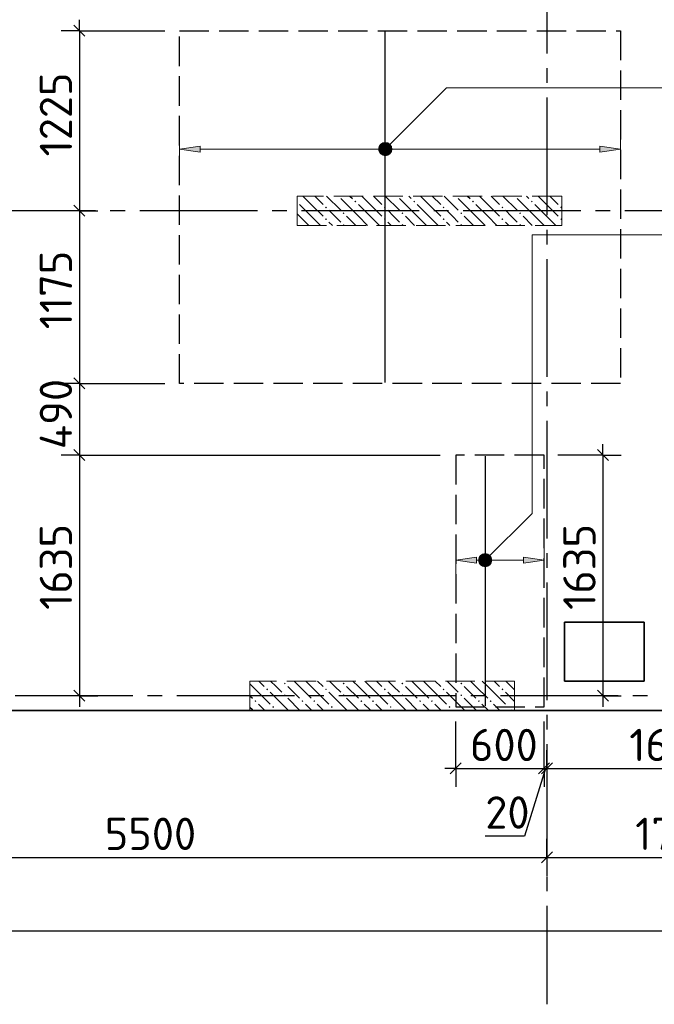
# Model space of a CAD drawing. Header units: millimetres. Extents: x 40580 to 1930067, y -240640 to 81020.
# Tile 331 of 656: x 1000484 to 1004800, y -224520 to -217819. Entities that reach past the tile are written whole.
import ezdxf

# ---------------------------------------------------------------- set-up
doc = ezdxf.new("R2010")
doc.units = ezdxf.units.MM
for name, pattern in [('______2', [270, 200, -70]), ('______5', [1100, 800, -100, 100, -100]), ('CENTER', [2, 1.25, -0.25, 0.25, -0.25])]:
    doc.linetypes.add(name, pattern=pattern)
for name, color, linetype, lineweight in [('Standard', 7, 'Continuous', 25), ('ДОП Верх по Х', 7, 'Continuous', 25), ('ЖБ Перекрытие верхний уровень', 7, 'Continuous', 35), ('ОСИ', 7, 'CENTER', 15), ('Позиционная метка номер позиции', 7, 'Continuous', 13), ('Примечания', 7, 'Continuous', 13)]:
    doc.layers.add(name, color=color, linetype=linetype, lineweight=lineweight)
doc.layers.add('ЖБ Пилон', color=7, linetype='______2', lineweight=13, true_color=0xa0a0a0)
doc.styles.add('ISOCPEUR', font='isocpeur.ttf')

msp = doc.modelspace()

# ---------------------------------------------------------------- hatches: boundary and pattern name
at = {"layer": 'ДОП Верх по Х', "linetype": 'Continuous', "lineweight": 13, "transparency": 33554687}
for points in [[(1001710.1, -218719.8), (1001570.1, -218699.8), (1001710.1, -218679.8)], [(1003590.1, -221517.1), (1003450.1, -221497.1), (1003590.1, -221477.1)]]:
    msp.add_hatch(color=7, dxfattribs=at).paths.add_polyline_path(points, flags=16)
for points in [[(1002937.9, -218718.6), (1002937.9, -218681.1), (1002932.6, -218699.8)], [(1002937.9, -218681.1), (1002951.4, -218732.1), (1002951.4, -218667.6)], [(1002937.9, -218681.1), (1002937.9, -218718.6), (1002951.4, -218732.1)], [(1002951.4, -218667.6), (1002970.1, -218737.3), (1002970.1, -218662.3)], [(1002951.4, -218667.6), (1002951.4, -218732.1), (1002970.1, -218737.3)], [(1002970.1, -218662.3), (1002970.1, -218737.3), (1002988.9, -218732.1)], [(1002970.1, -218662.3), (1002988.9, -218732.1), (1002988.9, -218667.6)], [(1002988.9, -218667.6), (1002988.9, -218732.1), (1003002.4, -218718.6)], [(1002988.9, -218667.6), (1003002.4, -218718.6), (1003002.4, -218681.1)], [(1003002.4, -218681.1), (1003002.4, -218718.6), (1003007.6, -218699.8)], [(1004430.1, -218719.8), (1004570.1, -218699.8), (1004430.1, -218679.8)], [(1003910.1, -221517.1), (1004050.1, -221497.1), (1003910.1, -221477.1)]]:
    msp.add_hatch(color=7, dxfattribs=at).paths.add_polyline_path(points)
at = {"layer": 'ЖБ Пилон', "linetype": 'Continuous', "lineweight": -3, "transparency": 33554687}
for points in [[(1002650.5, -219019.7), (1002647.1, -219023), (1002643.7, -219019.7)], [(1003050.5, -219019.7), (1003047.1, -219023), (1003043.7, -219019.7)], [(1003450.5, -219019.7), (1003447.1, -219023), (1003443.7, -219019.7)], [(1003850.5, -219019.7), (1003847.1, -219023), (1003843.7, -219019.7)], [(1002370.1, -219053.1), (1002373.6, -219056.5), (1002370.1, -219060)], [(1002560.6, -219096.5), (1002567.1, -219090), (1002573.6, -219096.5), (1002567.1, -219103)], [(1002760.6, -219056.5), (1002767.1, -219050), (1002773.6, -219056.5), (1002767.1, -219063)], [(1002960.6, -219096.5), (1002967.1, -219090), (1002973.6, -219096.5), (1002967.1, -219103)], [(1003160.6, -219056.5), (1003167.1, -219050), (1003173.6, -219056.5), (1003167.1, -219063)], [(1003360.6, -219096.5), (1003367.1, -219090), (1003373.6, -219096.5), (1003367.1, -219103)], [(1003560.6, -219056.5), (1003567.1, -219050), (1003573.6, -219056.5), (1003567.1, -219063)], [(1003760.6, -219096.5), (1003767.1, -219090), (1003773.6, -219096.5), (1003767.1, -219103)], [(1003960.6, -219056.5), (1003967.1, -219050), (1003973.6, -219056.5), (1003967.1, -219063)], [(1004160.6, -219096.5), (1004167.1, -219090), (1004170.1, -219093.1), (1004170.1, -219100), (1004167.1, -219103)], [(1002560.6, -219176.5), (1002567.1, -219170), (1002573.6, -219176.5), (1002567.1, -219183)], [(1002680.6, -219136.5), (1002687.1, -219130), (1002693.6, -219136.5), (1002687.1, -219143)], [(1002960.6, -219176.5), (1002967.1, -219170), (1002973.6, -219176.5), (1002967.1, -219183)], [(1003080.6, -219136.5), (1003087.1, -219130), (1003093.6, -219136.5), (1003087.1, -219143)], [(1003360.6, -219176.5), (1003367.1, -219170), (1003373.6, -219176.5), (1003367.1, -219183)], [(1003480.6, -219136.5), (1003487.1, -219130), (1003493.6, -219136.5), (1003487.1, -219143)], [(1003760.6, -219176.5), (1003767.1, -219170), (1003773.6, -219176.5), (1003767.1, -219183)], [(1003880.6, -219136.5), (1003887.1, -219130), (1003893.6, -219136.5), (1003887.1, -219143)], [(1004160.6, -219176.5), (1004167.1, -219170), (1004170.1, -219173.1), (1004170.1, -219180), (1004167.1, -219183)], [(1002680.6, -219216.5), (1002687.1, -219210), (1002693.6, -219216.5), (1002690.4, -219219.7), (1002683.7, -219219.7)], [(1003080.6, -219216.5), (1003087.1, -219210), (1003093.6, -219216.5), (1003090.4, -219219.7), (1003083.7, -219219.7)], [(1003480.6, -219216.5), (1003487.1, -219210), (1003493.6, -219216.5), (1003490.4, -219219.7), (1003483.7, -219219.7)], [(1003880.6, -219216.5), (1003887.1, -219210), (1003893.6, -219216.5), (1003890.4, -219219.7), (1003883.7, -219219.7)], [(1002160.6, -222376.5), (1002167.1, -222370), (1002173.6, -222376.5), (1002167.1, -222383)], [(1002280.6, -222336.5), (1002287.1, -222330), (1002293.6, -222336.5), (1002287.1, -222343)], [(1002560.6, -222376.5), (1002567.1, -222370), (1002573.6, -222376.5), (1002567.1, -222383)], [(1002680.6, -222336.5), (1002687.1, -222330), (1002693.6, -222336.5), (1002687.1, -222343)], [(1002960.6, -222376.5), (1002967.1, -222370), (1002973.6, -222376.5), (1002967.1, -222383)], [(1003080.6, -222336.5), (1003087.1, -222330), (1003093.6, -222336.5), (1003087.1, -222343)], [(1003360.6, -222376.5), (1003367.1, -222370), (1003373.6, -222376.5), (1003367.1, -222383)], [(1003480.6, -222336.5), (1003487.1, -222330), (1003493.6, -222336.5), (1003487.1, -222343)], [(1003760.6, -222376.5), (1003767.1, -222370), (1003773.6, -222376.5), (1003767.1, -222383)], [(1002080.6, -222456.5), (1002087.1, -222450), (1002093.6, -222456.5), (1002087.1, -222463)], [(1002280.6, -222416.5), (1002287.1, -222410), (1002293.6, -222416.5), (1002287.1, -222423)], [(1002400.6, -222456.5), (1002407.1, -222450), (1002413.6, -222456.5), (1002407.1, -222463)], [(1002480.6, -222456.5), (1002487.1, -222450), (1002493.6, -222456.5), (1002487.1, -222463)], [(1002680.6, -222416.5), (1002687.1, -222410), (1002693.6, -222416.5), (1002687.1, -222423)], [(1002800.6, -222456.5), (1002807.1, -222450), (1002813.6, -222456.5), (1002807.1, -222463)], [(1002880.6, -222456.5), (1002887.1, -222450), (1002893.6, -222456.5), (1002887.1, -222463)], [(1003080.6, -222416.5), (1003087.1, -222410), (1003093.6, -222416.5), (1003087.1, -222423)], [(1003200.6, -222456.5), (1003207.1, -222450), (1003213.6, -222456.5), (1003207.1, -222463)], [(1003280.6, -222456.5), (1003287.1, -222450), (1003293.6, -222456.5), (1003287.1, -222463)], [(1003480.6, -222416.5), (1003487.1, -222410), (1003493.6, -222416.5), (1003487.1, -222423)], [(1003600.6, -222456.5), (1003607.1, -222450), (1003613.6, -222456.5), (1003607.1, -222463)], [(1003680.6, -222456.5), (1003687.1, -222450), (1003693.6, -222456.5), (1003687.1, -222463)], [(1002200.6, -222496.5), (1002207.1, -222490), (1002213.6, -222496.5), (1002207.1, -222503)], [(1002600.6, -222496.5), (1002607.1, -222490), (1002613.6, -222496.5), (1002607.1, -222503)], [(1003000.6, -222496.5), (1003007.1, -222490), (1003013.6, -222496.5), (1003007.1, -222503)], [(1003400.6, -222496.5), (1003407.1, -222490), (1003413.6, -222496.5), (1003407.1, -222503)], [(1003800.6, -222496.5), (1003807.1, -222490), (1003813.6, -222496.5), (1003807.1, -222503)]]:
    msp.add_hatch(color=7, dxfattribs=at).paths.add_polyline_path(points, flags=16)
at = {"layer": 'Позиционная метка номер позиции', "linetype": 'Continuous', "lineweight": 13, "transparency": 33554687}
for points in [[(1002926.9, -218688.4), (1003002, -218731.7), (1002938.3, -218668)], [(1002926.9, -218711.3), (1002981.6, -218743.1), (1002926.9, -218688.4)], [(1002926.9, -218688.4), (1002981.6, -218743.1), (1003002, -218731.7)], [(1002938.3, -218668), (1003013.4, -218711.3), (1002958.7, -218656.6)], [(1002938.3, -218668), (1003002, -218731.7), (1003013.4, -218711.3)], [(1002958.7, -218656.6), (1003013.4, -218711.3), (1003013.4, -218688.4)], [(1002958.7, -218656.6), (1003013.4, -218688.4), (1002981.6, -218656.6)], [(1002981.6, -218656.6), (1003013.4, -218688.4), (1003002, -218668)], [(1002958.7, -218743.1), (1002926.9, -218711.3), (1002938.3, -218731.7)], [(1002926.9, -218711.3), (1002958.7, -218743.1), (1002981.6, -218743.1)], [(1003606.9, -221485.7), (1003682, -221529), (1003618.3, -221465.3)], [(1003606.9, -221508.6), (1003661.6, -221540.4), (1003606.9, -221485.7)], [(1003606.9, -221485.7), (1003661.6, -221540.4), (1003682, -221529)], [(1003638.7, -221540.4), (1003606.9, -221508.6), (1003618.3, -221529)], [(1003606.9, -221508.6), (1003638.7, -221540.4), (1003661.6, -221540.4)], [(1003618.3, -221465.3), (1003693.4, -221508.6), (1003638.7, -221453.9)], [(1003618.3, -221465.3), (1003682, -221529), (1003693.4, -221508.6)], [(1003638.7, -221453.9), (1003693.4, -221508.6), (1003693.4, -221485.7)], [(1003638.7, -221453.9), (1003693.4, -221485.7), (1003661.6, -221453.9)], [(1003661.6, -221453.9), (1003693.4, -221485.7), (1003682, -221465.3)]]:
    msp.add_hatch(color=7, dxfattribs=at).paths.add_polyline_path(points)

# ---------------------------------------------------------------- linework, layer by layer
at = {"layer": 'Standard', "color": 7, "linetype": 'Continuous', "lineweight": -3, "transparency": 33554687}
for p, q in [((1000890, -217894.6), (1000890, -217819.7)), ((1000890, -219119.7), (1000890, -220294.6)), ((1000890, -220294.6), (1000890, -220782.6)), ((1004450.9, -220782.6), (1004450.9, -220707.7)), ((1000890, -220782.6), (1000890, -222419.7)), ((1000890, -222419.7), (1000890, -222494.6)), ((1004450.9, -222419.7), (1004450.9, -222494.6)), ((1003450.1, -222914.8), (1003375.1, -222914.8)), ((1004060.1, -222914.8), (1003916.5, -223374.3)), ((1004050.1, -222914.8), (1004070.1, -222914.8)), ((1004070.1, -222914.8), (1005690.1, -222914.8)), ((1003916.5, -223374.3), (1003650.6, -223374.3)), ((998570.1, -223519.7), (1004070.1, -223519.7)), ((1004070.1, -223519.7), (1005770.1, -223519.7)), ((997370.1, -224019.7), (1015820.1, -224019.7))]:
    msp.add_line(p, q, dxfattribs=at)
at = {"layer": 'Standard', "color": 251, "linetype": 'Continuous', "lineweight": -3, "true_color": 0x656565, "transparency": 33554687}
for p, q in [((1000890, -217894.6), (1000765, -217894.6)), ((1000890, -217894.6), (1001015, -217894.6)), ((1000890, -217894.6), (1001470.1, -217894.6)), ((1000890, -219119.7), (1000765, -219119.7)), ((1000890, -219119.7), (1001015, -219119.7)), ((1000890, -219119.7), (1000943.1, -219119.7)), ((1000890, -220294.6), (1000765, -220294.6)), ((1000890, -220294.6), (1001015, -220294.6)), ((1000890, -220294.6), (1001470.1, -220294.6)), ((1000890, -220782.6), (1000765, -220782.6)), ((1000890, -220782.6), (1001015, -220782.6)), ((1000890, -220782.6), (1003344.1, -220782.6)), ((1004450.9, -220782.6), (1004144.1, -220782.6)), ((1004450.9, -220782.6), (1004325.9, -220782.6)), ((1004450.9, -220782.6), (1004575.9, -220782.6)), ((1000890, -222419.7), (1000765, -222419.7)), ((1000890, -222419.7), (1001015, -222419.7)), ((1000890, -222419.7), (1000890, -222419.7)), ((1004450.9, -222419.7), (1004144.1, -222419.7)), ((1004450.9, -222419.7), (1004325.9, -222419.7)), ((1004450.9, -222419.7), (1004575.9, -222419.7)), ((1003450.1, -222914.8), (1003450.1, -222594.6)), ((1003450.1, -222914.8), (1003450.1, -222789.8)), ((1004050.1, -222914.8), (1004050.1, -222789.8)), ((1004070.1, -222914.8), (1004070.1, -222789.8)), ((1003450.1, -222914.8), (1003450.1, -223039.8)), ((1004050.1, -222914.8), (1004050.1, -223039.8)), ((1004070.1, -222914.8), (1004070.1, -223039.8)), ((1004070.1, -222914.8), (1004070.1, -222914.8)), ((1004070.1, -223519.7), (1004070.1, -223394.6)), ((1004070.1, -223519.7), (1004070.1, -223644.6)), ((1004070.1, -223519.7), (1004070.1, -223519.7))]:
    msp.add_line(p, q, dxfattribs=at)
at = {"layer": 'Standard', "color": 7, "linetype": 'Continuous', "lineweight": 25, "transparency": 33554687}
for p, q in [((1000852.5, -217857.1), (1000927.5, -217932.1)), ((1000852.5, -219082.2), (1000927.5, -219157.1)), ((1000852.5, -220257.1), (1000927.5, -220332.1)), ((1000852.5, -220745.1), (1000927.5, -220820.1)), ((1004413.4, -220745.1), (1004488.4, -220820.1)), ((1000852.5, -222382.1), (1000927.5, -222457.1)), ((1004413.4, -222382.1), (1004488.4, -222457.1)), ((1003412.6, -222952.3), (1003487.6, -222877.3)), ((1004012.6, -222952.3), (1004087.6, -222877.3)), ((1004032.6, -222952.3), (1004107.6, -222877.3)), ((1004032.6, -223557.1), (1004107.6, -223482.1))]:
    msp.add_line(p, q, dxfattribs=at)
at = {"layer": 'Standard', "color": 7, "linetype": 'Continuous', "lineweight": -3, "transparency": 33554687}
for points in [[(1000890, -217894.6), (1000890, -218816), (1000890, -218816), (1000890, -219119.7)], [(1004450.9, -220782.6), (1004450.9, -221883.5), (1004450.9, -221883.5), (1004450.9, -222419.7)], [(1003450.1, -222914.8), (1003632.2, -222914.8), (1003632.2, -222914.8), (1004050.1, -222914.8)]]:
    msp.add_lwpolyline(points, dxfattribs=at)
at = {"layer": 'Standard', "color": 251, "linetype": 'Continuous', "lineweight": -3, "true_color": 0x656565, "transparency": 33554687}
msp.add_lwpolyline([(1004050.1, -222914.8), (1004050.1, -222897.8), (1004050.1, -222897.8), (1004050.1, -222897.8), (1004050.1, -222897.8), (1004050.1, -222897.8), (1004050.1, -222897.8), (1004050.1, -222897.8), (1004050.1, -222897.8), (1004050.1, -222897.8), (1004050.1, -222897.8), (1004050.1, -222594.6)], dxfattribs=at)
at = {"layer": 'ДОП Верх по Х', "color": 7, "linetype": 'Continuous', "lineweight": -3, "transparency": 33554687}
for p, q in [((1002970.1, -220288.6), (1002970.1, -217900.6)), ((1003650.1, -220788.6), (1003650.1, -222488.6))]:
    msp.add_line(p, q, dxfattribs=at)
at = {"layer": 'ДОП Верх по Х', "color": 251, "linetype": 'Continuous', "lineweight": 13, "true_color": 0x494949, "transparency": 33554687}
for p, q in [((1001570.1, -218699.8), (1001570.1, -218599.8)), ((1004570.1, -218699.8), (1004570.1, -218599.8)), ((1001570.1, -218699.8), (1001710.1, -218679.8)), ((1001710.1, -218719.8), (1001570.1, -218699.8)), ((1001570.1, -218699.8), (1001570.1, -218799.8)), ((1001570.1, -218699.8), (1001570.1, -218699.8)), ((1001710.1, -218679.8), (1001710.1, -218719.8)), ((1001710.1, -218699.8), (1002940.1, -218699.8)), ((1002970.1, -218662.3), (1002970.1, -218662.3)), ((1003000.1, -218699.8), (1004430.1, -218699.8)), ((1004570.1, -218699.8), (1004430.1, -218679.8)), ((1004430.1, -218679.8), (1004430.1, -218719.8)), ((1004430.1, -218719.8), (1004570.1, -218699.8)), ((1004570.1, -218699.8), (1004570.1, -218799.8)), ((1004570.1, -218699.8), (1004570.1, -218699.8)), ((1002970.1, -218737.3), (1002970.1, -218737.3)), ((1003450.1, -221497.1), (1003450.1, -221397.1)), ((1004050.1, -221497.1), (1004050.1, -221397.1)), ((1003450.1, -221497.1), (1003590.1, -221477.1)), ((1003590.1, -221517.1), (1003450.1, -221497.1)), ((1003450.1, -221497.1), (1003450.1, -221597.1)), ((1003450.1, -221497.1), (1003450.1, -221497.1)), ((1003590.1, -221477.1), (1003590.1, -221517.1)), ((1003590.1, -221497.1), (1003620.1, -221497.1)), ((1003650.1, -221459.6), (1003650.1, -221459.6)), ((1003680.1, -221497.1), (1003910.1, -221497.1)), ((1004050.1, -221497.1), (1003910.1, -221477.1)), ((1003910.1, -221477.1), (1003910.1, -221517.1)), ((1003910.1, -221517.1), (1004050.1, -221497.1)), ((1004050.1, -221497.1), (1004050.1, -221597.1)), ((1004050.1, -221497.1), (1004050.1, -221497.1)), ((1003650.1, -221534.6), (1003650.1, -221534.6))]:
    msp.add_line(p, q, dxfattribs=at)
msp.add_circle((1002970.1, -218699.8), 37.5, dxfattribs=at)
at = {"layer": 'ЖБ Перекрытие верхний уровень', "transparency": 33554687}
for p, q in [((1004730.1, -221919.6), (1004190.1, -221919.6)), ((1004190.1, -221919.6), (1004190.1, -222319.6)), ((1004730.1, -222319.6), (1004730.1, -221919.6)), ((1004190.1, -222319.6), (1004730.1, -222319.6)), ((996840.1, -222519.6), (1011470.1, -222519.6))]:
    msp.add_line(p, q, dxfattribs=at)
at = {"layer": 'ЖБ Пилон', "color": 253, "linetype": '______2', "lineweight": 13, "true_color": 0xa0a0a0, "transparency": 33554687}
for p, q in [((1004170.1, -219019.7), (1002370.1, -219019.7)), ((1002370.1, -219019.7), (1002370.1, -219219.7)), ((1004170.1, -219219.7), (1004170.1, -219019.7)), ((1002370.1, -219219.7), (1004170.1, -219219.7)), ((1003850.1, -222319.6), (1002050.1, -222319.6)), ((1002050.1, -222319.6), (1002050.1, -222519.6)), ((1003850.1, -222519.6), (1003850.1, -222319.6)), ((1002050.1, -222519.6), (1003850.1, -222519.6))]:
    msp.add_line(p, q, dxfattribs=at)
at = {"layer": 'ЖБ Пилон', "color": 9, "linetype": 'Continuous', "lineweight": -3, "true_color": 0xc7c7c7, "transparency": 33554687}
for p, q in [((1002467.1, -219076.5), (1002410.2, -219019.7)), ((1002490.2, -219019.7), (1002547.1, -219076.5)), ((1002570.2, -219019.7), (1002667.1, -219116.5)), ((1002787.1, -219156.5), (1002667.1, -219036.5)), ((1002730.2, -219019.7), (1002747.1, -219036.5)), ((1002867.1, -219076.5), (1002810.2, -219019.7)), ((1002890.2, -219019.7), (1002947.1, -219076.5)), ((1002970.2, -219019.7), (1003067.1, -219116.5)), ((1003187.1, -219156.5), (1003067.1, -219036.5)), ((1003130.2, -219019.7), (1003147.1, -219036.5)), ((1003267.1, -219076.5), (1003210.2, -219019.7)), ((1003290.2, -219019.7), (1003347.1, -219076.5)), ((1003370.2, -219019.7), (1003467.1, -219116.5)), ((1003587.1, -219156.5), (1003467.1, -219036.5)), ((1003530.2, -219019.7), (1003547.1, -219036.5)), ((1003667.1, -219076.5), (1003610.2, -219019.7)), ((1003690.2, -219019.7), (1003747.1, -219076.5)), ((1003770.2, -219019.7), (1003867.1, -219116.5)), ((1003987.1, -219156.5), (1003867.1, -219036.5)), ((1003930.2, -219019.7), (1003947.1, -219036.5)), ((1004067.1, -219076.5), (1004010.2, -219019.7)), ((1004090.2, -219019.7), (1004147.1, -219076.5)), ((1002387.1, -219076.5), (1002467.1, -219156.5)), ((1002467.1, -219076.5), (1002547.1, -219156.5)), ((1002787.1, -219076.5), (1002867.1, -219156.5)), ((1002867.1, -219076.5), (1002947.1, -219156.5)), ((1003187.1, -219076.5), (1003267.1, -219156.5)), ((1003267.1, -219076.5), (1003347.1, -219156.5)), ((1003587.1, -219076.5), (1003667.1, -219156.5)), ((1003667.1, -219076.5), (1003747.1, -219156.5)), ((1003987.1, -219076.5), (1004067.1, -219156.5)), ((1004067.1, -219076.5), (1004147.1, -219156.5)), ((1002387.1, -219156.5), (1002370.1, -219139.6)), ((1002387.1, -219156.5), (1002450.2, -219219.7)), ((1002467.1, -219156.5), (1002530.2, -219219.7)), ((1002627.1, -219156.5), (1002587.1, -219116.5)), ((1002667.1, -219196.5), (1002627.1, -219156.5)), ((1002707.1, -219156.5), (1002770.2, -219219.7)), ((1002787.1, -219156.5), (1002850.2, -219219.7)), ((1002867.1, -219156.5), (1002930.2, -219219.7)), ((1003027.1, -219156.5), (1002987.1, -219116.5)), ((1003067.1, -219196.5), (1003027.1, -219156.5)), ((1003107.1, -219156.5), (1003170.2, -219219.7)), ((1003187.1, -219156.5), (1003250.2, -219219.7)), ((1003267.1, -219156.5), (1003330.2, -219219.7)), ((1003427.1, -219156.5), (1003387.1, -219116.5)), ((1003467.1, -219196.5), (1003427.1, -219156.5)), ((1003507.1, -219156.5), (1003570.2, -219219.7)), ((1003587.1, -219156.5), (1003650.2, -219219.7)), ((1003667.1, -219156.5), (1003730.2, -219219.7)), ((1003827.1, -219156.5), (1003787.1, -219116.5)), ((1003867.1, -219196.5), (1003827.1, -219156.5)), ((1003907.1, -219156.5), (1003970.2, -219219.7)), ((1003987.1, -219156.5), (1004050.2, -219219.7)), ((1004067.1, -219156.5), (1004130.2, -219219.7)), ((1002370.1, -219219.5), (1002370.2, -219219.7)), ((1002587.1, -219196.5), (1002610.2, -219219.7)), ((1002987.1, -219196.5), (1003010.2, -219219.7)), ((1003387.1, -219196.5), (1003410.2, -219219.7)), ((1003787.1, -219196.5), (1003810.2, -219219.7)), ((1002110.2, -222319.6), (1002147.1, -222356.5)), ((1002227.1, -222356.5), (1002190.2, -222319.6)), ((1002387.1, -222356.5), (1002350.2, -222319.6)), ((1002430.2, -222319.6), (1002467.1, -222356.5)), ((1002510.2, -222319.6), (1002547.1, -222356.5)), ((1002627.1, -222356.5), (1002590.2, -222319.6)), ((1002787.1, -222356.5), (1002750.2, -222319.6)), ((1002830.2, -222319.6), (1002867.1, -222356.5)), ((1002910.2, -222319.6), (1002947.1, -222356.5)), ((1003027.1, -222356.5), (1002990.2, -222319.6)), ((1003187.1, -222356.5), (1003150.2, -222319.6)), ((1003230.2, -222319.6), (1003267.1, -222356.5)), ((1003310.2, -222319.6), (1003347.1, -222356.5)), ((1003427.1, -222356.5), (1003390.2, -222319.6)), ((1003587.1, -222356.5), (1003550.2, -222319.6)), ((1003630.2, -222319.6), (1003667.1, -222356.5)), ((1003710.2, -222319.6), (1003747.1, -222356.5)), ((1003827.1, -222356.5), (1003790.2, -222319.6)), ((1002050.1, -222339.6), (1002067.1, -222356.5)), ((1002067.1, -222356.5), (1002187.1, -222476.5)), ((1002267.1, -222396.5), (1002227.1, -222356.5)), ((1002307.1, -222356.5), (1002387.1, -222436.5)), ((1002387.1, -222356.5), (1002467.1, -222436.5)), ((1002467.1, -222356.5), (1002587.1, -222476.5)), ((1002667.1, -222396.5), (1002627.1, -222356.5)), ((1002707.1, -222356.5), (1002787.1, -222436.5)), ((1002787.1, -222356.5), (1002867.1, -222436.5)), ((1002867.1, -222356.5), (1002987.1, -222476.5)), ((1003067.1, -222396.5), (1003027.1, -222356.5)), ((1003107.1, -222356.5), (1003187.1, -222436.5)), ((1003187.1, -222356.5), (1003267.1, -222436.5)), ((1003267.1, -222356.5), (1003387.1, -222476.5)), ((1003467.1, -222396.5), (1003427.1, -222356.5)), ((1003507.1, -222356.5), (1003587.1, -222436.5)), ((1003587.1, -222356.5), (1003667.1, -222436.5)), ((1003667.1, -222356.5), (1003787.1, -222476.5)), ((1003850.1, -222379.5), (1003827.1, -222356.5)), ((1002050.1, -222419.6), (1002067.1, -222436.5)), ((1002187.1, -222396.5), (1002307.1, -222516.5)), ((1002307.1, -222436.5), (1002390.2, -222519.6)), ((1002587.1, -222396.5), (1002707.1, -222516.5)), ((1002707.1, -222436.5), (1002790.2, -222519.6)), ((1002987.1, -222396.5), (1003107.1, -222516.5)), ((1003107.1, -222436.5), (1003190.2, -222519.6)), ((1003387.1, -222396.5), (1003507.1, -222516.5)), ((1003507.1, -222436.5), (1003590.2, -222519.6)), ((1003787.1, -222396.5), (1003850.1, -222459.5)), ((1002067.1, -222516.5), (1002050.1, -222499.6)), ((1002070.2, -222519.6), (1002067.1, -222516.5)), ((1002107.1, -222476.5), (1002150.2, -222519.6)), ((1002227.1, -222516.5), (1002230.2, -222519.6)), ((1002467.1, -222516.5), (1002427.1, -222476.5)), ((1002470.2, -222519.6), (1002467.1, -222516.5)), ((1002507.1, -222476.5), (1002550.2, -222519.6)), ((1002627.1, -222516.5), (1002630.2, -222519.6)), ((1002867.1, -222516.5), (1002827.1, -222476.5)), ((1002870.2, -222519.6), (1002867.1, -222516.5)), ((1002907.1, -222476.5), (1002950.2, -222519.6)), ((1003027.1, -222516.5), (1003030.2, -222519.6)), ((1003267.1, -222516.5), (1003227.1, -222476.5)), ((1003270.2, -222519.6), (1003267.1, -222516.5)), ((1003307.1, -222476.5), (1003350.2, -222519.6)), ((1003427.1, -222516.5), (1003430.2, -222519.6)), ((1003667.1, -222516.5), (1003627.1, -222476.5)), ((1003670.2, -222519.6), (1003667.1, -222516.5)), ((1003707.1, -222476.5), (1003750.2, -222519.6)), ((1003827.1, -222516.5), (1003830.2, -222519.6))]:
    msp.add_line(p, q, dxfattribs=at)
at = {"layer": 'ОСИ', "color": 8, "linetype": '______5', "lineweight": -3, "transparency": 33554687}
for p, q in [((1004070.1, -200749.6), (1004070.1, -224519.7)), ((1012000.1, -219119.7), (993046.1, -219119.7)), ((1012253.3, -222419.7), (993046.1, -222419.7))]:
    msp.add_line(p, q, dxfattribs=at)
at = {"layer": 'Позиционная метка номер позиции', "color": 7, "linetype": 'Continuous', "lineweight": 13, "transparency": 33554687}
for p, q in [((1002938.3, -218668), (1002938.3, -218668)), ((1003002, -218668), (1003002, -218668)), ((1002938.3, -218731.7), (1002938.3, -218731.7)), ((1003002, -218731.7), (1003002, -218731.7)), ((1003618.3, -221465.3), (1003618.3, -221465.3)), ((1003682, -221465.3), (1003682, -221465.3)), ((1003618.3, -221529), (1003618.3, -221529)), ((1003682, -221529), (1003682, -221529))]:
    msp.add_line(p, q, dxfattribs=at)
for points in [[(1002970.1, -218699.8), (1003387.3, -218282.6), (1007070.1, -218282.6)], [(1003650.1, -221497.1), (1003968.3, -221178.9), (1003968.3, -219282.6), (1007070.1, -219282.6)]]:
    msp.add_lwpolyline(points, dxfattribs=at)
for centre in [(1002970.1, -218699.8), (1003650.1, -221497.1)]:
    msp.add_circle(centre, 45, dxfattribs=at)
at = {"layer": 'Примечания', "color": 7, "linetype": '______2', "lineweight": -3, "transparency": 33554687}
for p, q in [((1001570.1, -217894.6), (1004570.1, -217894.6)), ((1001570.1, -220294.6), (1001570.1, -217894.6)), ((1004570.1, -217894.6), (1004570.1, -220294.6)), ((1004570.1, -220294.6), (1001570.1, -220294.6)), ((1004050.1, -220782.6), (1003450.1, -220782.6)), ((1003450.1, -220782.6), (1003450.1, -222494.6)), ((1004050.1, -222494.6), (1004050.1, -220782.6)), ((1003450.1, -222494.6), (1004050.1, -222494.6))]:
    msp.add_line(p, q, dxfattribs=at)

# ---------------------------------------------------------------- texts
at = {"layer": 'Standard', "color": 7, "linetype": 'Continuous', "lineweight": 25, "transparency": 33554687, "char_height": 220, "attachment_point": 7, "rotation": 90, "style": 'ISOCPEUR'}
for s, insert, width in [('1225', (1000839.9, -218749.5), 610.171), ('1175', (1000839.9, -219926), 563.271), ('490', (1000839.9, -220742), 531.973), ('1635', (1000839.9, -221835.6), 594.589), ('1635', (1004400.9, -221835.6), 594.589)]:
    msp.add_mtext(s, dxfattribs=dict(at, insert=insert, width=width))
at = {"layer": 'Standard', "color": 7, "linetype": 'Continuous', "lineweight": 25, "transparency": 33554687, "char_height": 220, "attachment_point": 7, "style": 'ISOCPEUR'}
for s, insert, width in [('600', (1003546.8, -222864.8), 531.967), ('1620', (1004629.9, -222864.7), 625.741), ('20', (1003650.6, -223324.3), 391.317), ('5500', (1001062.1, -223469.6), 641.476), ('1700', (1004669.9, -223469.6), 625.741)]:
    msp.add_mtext(s, dxfattribs=dict(at, insert=insert, width=width))

doc.saveas('drawing.dxf')
